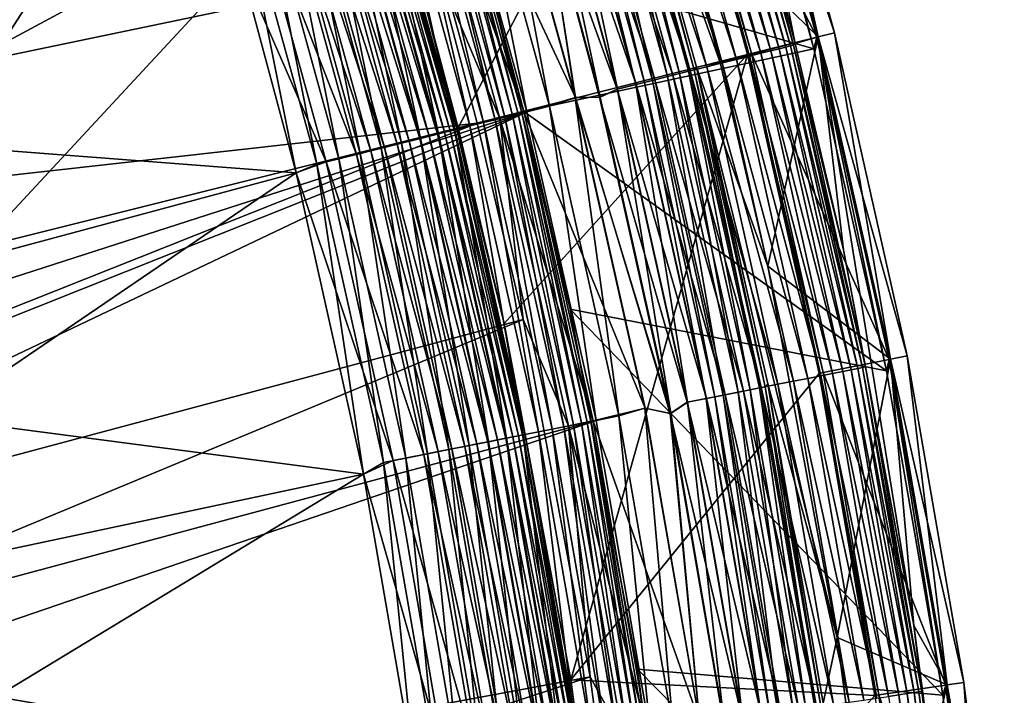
# Model space of a CAD drawing. Header units: metres. Extents: x -901 to 901, y -486 to 401.
# Tile 345 of 362: x 870 to 900, y 230 to 250. Entities that reach past the tile are written whole.
import ezdxf

# ---------------------------------------------------------------- set-up
doc = ezdxf.new("R2010")
doc.units = ezdxf.units.M

msp = doc.modelspace()

# ---------------------------------------------------------------- linework, layer by layer
at = {"layer": 'top'}
for points in [[(891.397888, 258.572876, -98), (889.483948, 257.99231, -98), (894.006165, 249.147888, -98)], [(893.918335, 248.802414, -107.314049), (891.304504, 258.25293, -107.314049), (891.397888, 258.572876, -98)], [(894.006165, 249.147888, -98), (893.918335, 248.802414, -107.314049), (891.397888, 258.572876, -98)], [(893.918335, 248.802414, -107.314049), (884.096924, 251.629318, -613.146606), (891.304504, 258.25293, -107.314049)], [(882.170044, 251.094589, -613.111694), (883.393372, 246.458984, -613.111694), (889.370361, 257.957825, -107.279144)], [(889.370361, 257.957825, -107.279144), (883.393372, 246.458984, -613.111694), (891.950867, 248.633072, -107.279144)], [(892.065979, 248.661926, -98), (889.483948, 257.99231, -98), (889.370361, 257.957825, -107.279144)], [(891.950867, 248.633072, -107.279144), (892.065979, 248.661926, -98), (889.370361, 257.957825, -107.279144)], [(889.483948, 257.99231, -98), (892.065979, 248.661926, -98), (894.006165, 249.147888, -98)], [(875.163025, 257.136322, -618), (852.307251, 254.496414, -618), (854.797791, 246.957397, -618)], [(854.797791, 246.957397, -618), (856.915466, 239.305267, -618), (875.163025, 257.136322, -618)], [(875.163025, 257.136322, -618), (856.915466, 239.305267, -618), (858.655029, 231.558456, -618)], [(876.950012, 251.276962, -618), (875.163025, 257.136322, -618), (858.655029, 231.558456, -618)], [(884.997498, 246.832535, -615.142639), (882.514343, 255.839661, -615.142639), (882.680786, 255.890121, -614.487244)], [(885.16626, 246.874741, -614.487244), (882.680786, 255.890121, -614.487244), (882.786133, 255.922058, -613.819397)], [(885.16626, 246.874741, -614.487244), (884.997498, 246.832535, -615.142639), (882.680786, 255.890121, -614.487244)], [(882.786133, 255.922058, -613.819397), (884.096924, 251.629318, -613.146606), (885.27301, 246.901443, -613.819397)], [(885.27301, 246.901443, -613.819397), (885.16626, 246.874741, -614.487244), (882.786133, 255.922058, -613.819397)], [(881.272766, 255.463303, -617.502808), (881.663879, 255.581848, -616.963562), (883.738953, 246.517685, -617.502808)], [(884.135437, 246.616852, -616.963562), (881.663879, 255.581848, -616.963562), (882.003418, 255.684799, -616.387024)], [(883.738953, 246.517685, -617.502808), (881.663879, 255.581848, -616.963562), (884.135437, 246.616852, -616.963562)], [(882.287964, 255.771042, -615.778259), (884.479614, 246.702972, -616.387024), (882.003418, 255.684799, -616.387024)], [(884.479614, 246.702972, -616.387024), (884.135437, 246.616852, -616.963562), (882.003418, 255.684799, -616.387024)], [(884.768066, 246.775131, -615.778259), (882.287964, 255.771042, -615.778259), (882.514343, 255.839661, -615.142639)], [(884.479614, 246.702972, -616.387024), (882.287964, 255.771042, -615.778259), (884.768066, 246.775131, -615.778259)], [(882.514343, 255.839661, -615.142639), (884.997498, 246.832535, -615.142639), (884.768066, 246.775131, -615.778259)], [(880.350525, 255.183731, -618.449951), (880.83374, 255.330215, -617.999878), (882.804138, 246.283813, -618.449951)], [(883.149292, 246.370163, -614.5354), (880.69104, 255.286957, -614.5354), (880.529602, 255.238022, -614.98877)], [(880.69104, 255.286957, -614.5354), (883.269653, 246.400284, -614.067932), (880.809753, 255.322952, -614.067932)], [(880.69104, 255.286957, -614.5354), (883.149292, 246.370163, -614.5354), (883.269653, 246.400284, -614.067932)], [(883.345825, 246.419327, -613.591614), (880.884888, 255.345718, -613.591614), (880.809753, 255.322952, -614.067932)], [(880.809753, 255.322952, -614.067932), (883.269653, 246.400284, -614.067932), (883.345825, 246.419327, -613.591614)], [(880.83374, 255.330215, -617.999878), (881.272766, 255.463303, -617.502808), (883.293945, 246.406357, -617.999878)], [(880.83374, 255.330215, -617.999878), (883.293945, 246.406357, -617.999878), (882.804138, 246.283813, -618.449951)], [(883.345825, 246.419327, -613.591614), (882.170044, 251.094589, -613.111694), (880.884888, 255.345718, -613.591614)], [(881.272766, 255.463303, -617.502808), (883.738953, 246.517685, -617.502808), (883.293945, 246.406357, -617.999878)], [(879.270203, 254.856247, -619.19397), (879.827698, 255.025253, -618.849182), (881.709045, 246.009857, -619.19397)], [(882.251648, 246.145599, -616.218872), (879.805481, 255.018509, -616.218872), (879.49231, 254.923584, -616.573364)], [(879.805481, 255.018509, -616.218872), (882.534424, 246.216339, -615.834167), (880.084412, 255.103073, -615.834167)], [(882.534424, 246.216339, -615.834167), (879.805481, 255.018509, -616.218872), (882.251648, 246.145599, -616.218872)], [(879.827698, 255.025253, -618.849182), (880.350525, 255.183731, -618.449951), (882.27417, 246.151245, -618.849182)], [(879.827698, 255.025253, -618.849182), (882.27417, 246.151245, -618.849182), (881.709045, 246.009857, -619.19397)], [(882.779907, 246.277756, -615.422974), (880.32666, 255.176498, -615.422974), (880.084412, 255.103073, -615.834167)], [(880.084412, 255.103073, -615.834167), (882.534424, 246.216339, -615.834167), (882.779907, 246.277756, -615.422974)], [(882.985657, 246.329224, -614.98877), (880.529602, 255.238022, -614.98877), (880.32666, 255.176498, -615.422974)], [(882.985657, 246.329224, -614.98877), (880.32666, 255.176498, -615.422974), (882.779907, 246.277756, -615.422974)], [(880.350525, 255.183731, -618.449951), (882.804138, 246.283813, -618.449951), (882.27417, 246.151245, -618.849182)], [(882.985657, 246.329224, -614.98877), (883.149292, 246.370163, -614.5354), (880.529602, 255.238022, -614.98877)], [(878.377075, 254.58551, -617.425049), (881.206848, 245.884232, -617.179138), (878.774719, 254.706055, -617.179138)], [(878.6828, 254.678177, -619.480652), (879.270203, 254.856247, -619.19397), (881.113586, 245.860901, -619.480652)], [(878.774719, 254.706055, -617.179138), (881.584839, 245.97879, -616.894409), (879.147644, 254.819092, -616.894409)], [(878.774719, 254.706055, -617.179138), (881.206848, 245.884232, -617.179138), (881.584839, 245.97879, -616.894409)], [(881.934204, 246.066193, -616.573364), (879.49231, 254.923584, -616.573364), (879.147644, 254.819092, -616.894409)], [(879.147644, 254.819092, -616.894409), (881.584839, 245.97879, -616.894409), (881.934204, 246.066193, -616.573364)], [(879.270203, 254.856247, -619.19397), (881.709045, 246.009857, -619.19397), (881.113586, 245.860901, -619.480652)], [(882.251648, 246.145599, -616.218872), (879.49231, 254.923584, -616.573364), (881.934204, 246.066193, -616.573364)], [(852.307251, 254.496414, -620), (876.950012, 251.276962, -620), (854.797791, 246.957397, -620)], [(880.379028, 245.677139, -617.629578), (877.95813, 254.458511, -617.629578), (877.072205, 254.189957, -617.90625)], [(877.440735, 254.301666, -619.86853), (878.070679, 254.492645, -619.706055), (879.854614, 245.545929, -619.86853)], [(880.803772, 245.783386, -617.425049), (878.377075, 254.58551, -617.425049), (877.95813, 254.458511, -617.629578)], [(880.379028, 245.677139, -617.629578), (880.803772, 245.783386, -617.425049), (877.95813, 254.458511, -617.629578)], [(878.070679, 254.492645, -619.706055), (878.6828, 254.678177, -619.480652), (880.493164, 245.705688, -619.706055)], [(878.070679, 254.492645, -619.706055), (880.493164, 245.705688, -619.706055), (879.854614, 245.545929, -619.86853)], [(880.803772, 245.783386, -617.425049), (881.206848, 245.884232, -617.179138), (878.377075, 254.58551, -617.425049)], [(878.6828, 254.678177, -619.480652), (881.113586, 245.860901, -619.480652), (880.493164, 245.705688, -619.706055)], [(876.799927, 254.107422, -619.966919), (877.440735, 254.301666, -619.86853), (879.205017, 245.383438, -619.966919)], [(877.072205, 254.189957, -617.90625), (876.950012, 251.276962, -618), (879.481018, 245.452484, -617.90625)], [(879.481018, 245.452484, -617.90625), (880.379028, 245.677139, -617.629578), (877.072205, 254.189957, -617.90625)], [(877.440735, 254.301666, -619.86853), (879.854614, 245.545929, -619.86853), (879.205017, 245.383438, -619.966919)], [(879.205017, 245.383438, -619.966919), (878.598755, 245.127625, -620), (876.799927, 254.107422, -619.966919)], [(878.598755, 245.127625, -620), (876.950012, 251.276962, -620), (876.799927, 254.107422, -619.966919)], [(884.096924, 251.629318, -613.146606), (885.333191, 246.944748, -613.146606), (885.27301, 246.901443, -613.819397)], [(885.333191, 246.944748, -613.146606), (884.096924, 251.629318, -613.146606), (893.918335, 248.802414, -107.314049)], [(876.950012, 251.276962, -620), (878.598755, 245.127625, -620), (854.797791, 246.957397, -620)], [(858.655029, 231.558456, -618), (878.598755, 245.127625, -618), (876.950012, 251.276962, -618)], [(876.950012, 251.276962, -618), (878.598755, 245.127625, -618), (879.481018, 245.452484, -617.90625)], [(883.345825, 246.419327, -613.591614), (883.393372, 246.458984, -613.111694), (882.170044, 251.094589, -613.111694)], [(894.006165, 249.147888, -98), (892.065979, 248.661926, -98), (896.148804, 239.606277, -98)], [(896.062866, 239.265823, -107.314049), (893.918335, 248.802414, -107.314049), (894.006165, 249.147888, -98)], [(896.148804, 239.606277, -98), (896.062866, 239.265823, -107.314049), (894.006165, 249.147888, -98)], [(883.393372, 246.458984, -613.111694), (884.745911, 240.669189, -613.111694), (891.950867, 248.633072, -107.279144)], [(891.950867, 248.633072, -107.279144), (884.745911, 240.669189, -613.111694), (886.721558, 230.124176, -613.111694)], [(896.062866, 239.265823, -107.314049), (885.333191, 246.944748, -613.146606), (893.918335, 248.802414, -107.314049)], [(886.721558, 230.124176, -613.111694), (894.07074, 239.192917, -107.279144), (891.950867, 248.633072, -107.279144)], [(894.187134, 239.216095, -98), (892.065979, 248.661926, -98), (891.950867, 248.633072, -107.279144)], [(894.07074, 239.192917, -107.279144), (894.187134, 239.216095, -98), (891.950867, 248.633072, -107.279144)], [(892.065979, 248.661926, -98), (894.187134, 239.216095, -98), (896.148804, 239.606277, -98)], [(854.797791, 246.957397, -620), (878.598755, 245.127625, -620), (856.915466, 239.305267, -620)], [(884.997498, 246.832535, -615.142639), (886.806885, 237.673706, -615.778259), (884.768066, 246.775131, -615.778259)], [(887.038879, 237.719757, -615.142639), (884.997498, 246.832535, -615.142639), (885.16626, 246.874741, -614.487244)], [(886.806885, 237.673706, -615.778259), (884.997498, 246.832535, -615.142639), (887.038879, 237.719757, -615.142639)], [(887.209473, 237.753632, -614.487244), (885.16626, 246.874741, -614.487244), (885.27301, 246.901443, -613.819397)], [(887.209473, 237.753632, -614.487244), (887.038879, 237.719757, -615.142639), (885.16626, 246.874741, -614.487244)], [(885.27301, 246.901443, -613.819397), (885.333191, 246.944748, -613.146606), (886.700012, 241.093796, -613.146606)], [(885.27301, 246.901443, -613.819397), (886.700012, 241.093796, -613.146606), (887.317444, 237.775055, -613.819397)], [(887.317444, 237.775055, -613.819397), (887.209473, 237.753632, -614.487244), (885.27301, 246.901443, -613.819397)], [(886.700012, 241.093796, -613.146606), (885.333191, 246.944748, -613.146606), (896.062866, 239.265823, -107.314049)], [(885.766418, 237.467163, -617.502808), (883.738953, 246.517685, -617.502808), (884.135437, 246.616852, -616.963562)], [(886.167236, 237.546722, -616.963562), (884.135437, 246.616852, -616.963562), (884.479614, 246.702972, -616.387024)], [(886.167236, 237.546722, -616.963562), (885.766418, 237.467163, -617.502808), (884.135437, 246.616852, -616.963562)], [(886.515259, 237.615814, -616.387024), (884.479614, 246.702972, -616.387024), (884.768066, 246.775131, -615.778259)], [(886.515259, 237.615814, -616.387024), (886.167236, 237.546722, -616.963562), (884.479614, 246.702972, -616.387024)], [(884.768066, 246.775131, -615.778259), (886.806885, 237.673706, -615.778259), (886.515259, 237.615814, -616.387024)], [(882.27417, 246.151245, -618.849182), (882.804138, 246.283813, -618.449951), (884.285339, 237.173157, -618.849182)], [(882.534424, 246.216339, -615.834167), (884.796692, 237.274673, -615.422974), (882.779907, 246.277756, -615.422974)], [(885.0047, 237.315964, -614.98877), (882.985657, 246.329224, -614.98877), (882.779907, 246.277756, -615.422974)], [(882.779907, 246.277756, -615.422974), (884.796692, 237.274673, -615.422974), (885.0047, 237.315964, -614.98877)], [(882.804138, 246.283813, -618.449951), (883.293945, 246.406357, -617.999878), (884.821167, 237.279526, -618.449951)], [(882.804138, 246.283813, -618.449951), (884.821167, 237.279526, -618.449951), (884.285339, 237.173157, -618.849182)], [(883.149292, 246.370163, -614.5354), (882.985657, 246.329224, -614.98877), (885.170166, 237.348801, -614.5354)], [(885.170166, 237.348801, -614.5354), (882.985657, 246.329224, -614.98877), (885.0047, 237.315964, -614.98877)], [(883.269653, 246.400284, -614.067932), (883.149292, 246.370163, -614.5354), (885.29187, 237.372971, -614.067932)], [(885.29187, 237.372971, -614.067932), (883.149292, 246.370163, -614.5354), (885.170166, 237.348801, -614.5354)], [(883.269653, 246.400284, -614.067932), (885.368896, 237.388245, -613.591614), (883.345825, 246.419327, -613.591614)], [(885.368896, 237.388245, -613.591614), (883.269653, 246.400284, -614.067932), (885.29187, 237.372971, -614.067932)], [(883.293945, 246.406357, -617.999878), (883.738953, 246.517685, -617.502808), (885.316406, 237.377838, -617.999878)], [(883.293945, 246.406357, -617.999878), (885.316406, 237.377838, -617.999878), (884.821167, 237.279526, -618.449951)], [(884.745911, 240.669189, -613.111694), (883.393372, 246.458984, -613.111694), (883.345825, 246.419327, -613.591614)], [(885.368896, 237.388245, -613.591614), (884.745911, 240.669189, -613.111694), (883.345825, 246.419327, -613.591614)], [(885.316406, 237.377838, -617.999878), (883.738953, 246.517685, -617.502808), (885.766418, 237.467163, -617.502808)], [(881.113586, 245.860901, -619.480652), (881.709045, 246.009857, -619.19397), (883.111938, 236.940216, -619.480652)], [(881.206848, 245.884232, -617.179138), (883.588379, 237.03479, -616.894409), (881.584839, 245.97879, -616.894409)], [(881.584839, 245.97879, -616.894409), (883.94165, 237.104919, -616.573364), (881.934204, 246.066193, -616.573364)], [(881.584839, 245.97879, -616.894409), (883.588379, 237.03479, -616.894409), (883.94165, 237.104919, -616.573364)], [(881.709045, 246.009857, -619.19397), (882.27417, 246.151245, -618.849182), (883.713989, 237.059723, -619.19397)], [(881.709045, 246.009857, -619.19397), (883.713989, 237.059723, -619.19397), (883.111938, 236.940216, -619.480652)], [(884.262573, 237.16864, -616.218872), (882.251648, 246.145599, -616.218872), (881.934204, 246.066193, -616.573364)], [(881.934204, 246.066193, -616.573364), (883.94165, 237.104919, -616.573364), (884.262573, 237.16864, -616.218872)], [(884.548462, 237.225388, -615.834167), (882.534424, 246.216339, -615.834167), (882.251648, 246.145599, -616.218872)], [(884.548462, 237.225388, -615.834167), (882.251648, 246.145599, -616.218872), (884.262573, 237.16864, -616.218872)], [(882.27417, 246.151245, -618.849182), (884.285339, 237.173157, -618.849182), (883.713989, 237.059723, -619.19397)], [(884.796692, 237.274673, -615.422974), (882.534424, 246.216339, -615.834167), (884.548462, 237.225388, -615.834167)], [(882.369263, 236.792786, -617.629578), (880.379028, 245.677139, -617.629578), (879.481018, 245.452484, -617.90625)], [(879.854614, 245.545929, -619.86853), (880.493164, 245.705688, -619.706055), (881.838989, 236.687515, -619.86853)], [(882.798645, 236.878021, -617.425049), (880.803772, 245.783386, -617.425049), (880.379028, 245.677139, -617.629578)], [(882.369263, 236.792786, -617.629578), (882.798645, 236.878021, -617.425049), (880.379028, 245.677139, -617.629578)], [(880.493164, 245.705688, -619.706055), (881.113586, 245.860901, -619.480652), (882.484619, 236.815689, -619.706055)], [(880.493164, 245.705688, -619.706055), (882.484619, 236.815689, -619.706055), (881.838989, 236.687515, -619.86853)], [(883.206177, 236.958923, -617.179138), (881.206848, 245.884232, -617.179138), (880.803772, 245.783386, -617.425049)], [(882.798645, 236.878021, -617.425049), (883.206177, 236.958923, -617.179138), (880.803772, 245.783386, -617.425049)], [(881.113586, 245.860901, -619.480652), (883.111938, 236.940216, -619.480652), (882.484619, 236.815689, -619.706055)], [(883.206177, 236.958923, -617.179138), (883.588379, 237.03479, -616.894409), (881.206848, 245.884232, -617.179138)], [(879.481018, 245.452484, -617.90625), (878.598755, 245.127625, -618), (881.461243, 236.612534, -617.90625)], [(880.588623, 236.215561, -620), (878.598755, 245.127625, -620), (879.205017, 245.383438, -619.966919)], [(879.205017, 245.383438, -619.966919), (879.854614, 245.545929, -619.86853), (881.182251, 236.557144, -619.966919)], [(881.182251, 236.557144, -619.966919), (880.588623, 236.215561, -620), (879.205017, 245.383438, -619.966919)], [(881.461243, 236.612534, -617.90625), (882.369263, 236.792786, -617.629578), (879.481018, 245.452484, -617.90625)], [(879.854614, 245.545929, -619.86853), (881.838989, 236.687515, -619.86853), (881.182251, 236.557144, -619.966919)], [(878.598755, 245.127625, -620), (880.588623, 236.215561, -620), (856.915466, 239.305267, -620)], [(880.588623, 236.215576, -618), (878.598755, 245.127625, -618), (858.655029, 231.558456, -618)], [(878.598755, 245.127625, -618), (880.588623, 236.215576, -618), (881.461243, 236.612534, -617.90625)], [(886.700012, 241.093796, -613.146606), (888.696594, 230.437393, -613.146606), (887.317444, 237.775055, -613.819397)], [(888.696594, 230.437393, -613.146606), (886.700012, 241.093796, -613.146606), (897.729004, 229.673889, -107.314049)], [(897.729004, 229.673889, -107.314049), (886.700012, 241.093796, -613.146606), (896.062866, 239.265823, -107.314049)], [(886.721558, 230.124176, -613.111694), (884.745911, 240.669189, -613.111694), (885.368896, 237.388245, -613.591614)], [(896.148804, 239.606277, -98), (894.187134, 239.216095, -98), (897.820618, 229.970993, -98)], [(897.729004, 229.673889, -107.314049), (896.062866, 239.265823, -107.314049), (896.148804, 239.606277, -98)], [(897.820618, 229.970993, -98), (897.729004, 229.673889, -107.314049), (896.148804, 239.606277, -98)], [(856.915466, 239.305267, -620), (880.588623, 236.215561, -620), (858.655029, 231.558456, -620)], [(895.724792, 229.660126, -107.279144), (894.07074, 239.192917, -107.279144), (886.721558, 230.124176, -613.111694)], [(895.842224, 229.677551, -98), (894.187134, 239.216095, -98), (894.07074, 239.192917, -107.279144)], [(895.724792, 229.660126, -107.279144), (895.842224, 229.677551, -98), (894.07074, 239.192917, -107.279144)], [(894.187134, 239.216095, -98), (895.842224, 229.677551, -98), (897.820618, 229.970993, -98)], [(887.350708, 228.337738, -617.502808), (885.766418, 237.467163, -617.502808), (886.167236, 237.546722, -616.963562)], [(887.755005, 228.397537, -616.963562), (886.167236, 237.546722, -616.963562), (886.515259, 237.615814, -616.387024)], [(887.755005, 228.397537, -616.963562), (887.350708, 228.337738, -617.502808), (886.167236, 237.546722, -616.963562)], [(886.806885, 237.673706, -615.778259), (888.106018, 228.449448, -616.387024), (886.515259, 237.615814, -616.387024)], [(888.106018, 228.449448, -616.387024), (887.755005, 228.397537, -616.963562), (886.515259, 237.615814, -616.387024)], [(888.400146, 228.492966, -615.778259), (886.806885, 237.673706, -615.778259), (887.038879, 237.719757, -615.142639)], [(888.106018, 228.449448, -616.387024), (886.806885, 237.673706, -615.778259), (888.400146, 228.492966, -615.778259)], [(888.634094, 228.527557, -615.142639), (887.038879, 237.719757, -615.142639), (887.209473, 237.753632, -614.487244)], [(887.038879, 237.719757, -615.142639), (888.634094, 228.527557, -615.142639), (888.400146, 228.492966, -615.778259)], [(888.806213, 228.553009, -614.487244), (887.209473, 237.753632, -614.487244), (887.317444, 237.775055, -613.819397)], [(888.806213, 228.553009, -614.487244), (888.634094, 228.527557, -615.142639), (887.209473, 237.753632, -614.487244)], [(887.317444, 237.775055, -613.819397), (888.696594, 230.437393, -613.146606), (888.915039, 228.569122, -613.819397)], [(888.915039, 228.569122, -613.819397), (888.806213, 228.553009, -614.487244), (887.317444, 237.775055, -613.819397)], [(886.122375, 228.156067, -615.834167), (884.548462, 237.225388, -615.834167), (884.262573, 237.16864, -616.218872)], [(884.285339, 237.173157, -618.849182), (884.821167, 237.279526, -618.449951), (885.857056, 228.116821, -618.849182)], [(886.372742, 228.1931, -615.422974), (884.796692, 237.274673, -615.422974), (884.548462, 237.225388, -615.834167)], [(886.372742, 228.1931, -615.422974), (884.548462, 237.225388, -615.834167), (886.122375, 228.156067, -615.834167)], [(884.796692, 237.274673, -615.422974), (886.58252, 228.224121, -614.98877), (885.0047, 237.315964, -614.98877)], [(886.58252, 228.224121, -614.98877), (884.796692, 237.274673, -615.422974), (886.372742, 228.1931, -615.422974)], [(884.821167, 237.279526, -618.449951), (885.316406, 237.377838, -617.999878), (886.3974, 228.196747, -618.449951)], [(884.821167, 237.279526, -618.449951), (886.3974, 228.196747, -618.449951), (885.857056, 228.116821, -618.849182)], [(886.749451, 228.24881, -614.5354), (885.170166, 237.348801, -614.5354), (885.0047, 237.315964, -614.98877)], [(885.0047, 237.315964, -614.98877), (886.58252, 228.224121, -614.98877), (886.749451, 228.24881, -614.5354)], [(885.170166, 237.348801, -614.5354), (886.872131, 228.266968, -614.067932), (885.29187, 237.372971, -614.067932)], [(886.872131, 228.266968, -614.067932), (885.170166, 237.348801, -614.5354), (886.749451, 228.24881, -614.5354)], [(885.29187, 237.372971, -614.067932), (886.949829, 228.278442, -613.591614), (885.368896, 237.388245, -613.591614)], [(886.872131, 228.266968, -614.067932), (886.949829, 228.278442, -613.591614), (885.29187, 237.372971, -614.067932)], [(886.896912, 228.270615, -617.999878), (885.316406, 237.377838, -617.999878), (885.766418, 237.467163, -617.502808)], [(886.3974, 228.196747, -618.449951), (885.316406, 237.377838, -617.999878), (886.896912, 228.270615, -617.999878)], [(886.949829, 228.278442, -613.591614), (886.721558, 230.124176, -613.111694), (885.368896, 237.388245, -613.591614)], [(885.766418, 237.467163, -617.502808), (887.350708, 228.337738, -617.502808), (886.896912, 228.270615, -617.999878)], [(882.484619, 236.815689, -619.706055), (883.111938, 236.940216, -619.480652), (884.040894, 227.84819, -619.706055)], [(884.768616, 227.955841, -617.179138), (883.206177, 236.958923, -617.179138), (882.798645, 236.878021, -617.425049)], [(883.111938, 236.940216, -619.480652), (883.713989, 237.059723, -619.19397), (884.673584, 227.941772, -619.480652)], [(883.111938, 236.940216, -619.480652), (884.673584, 227.941772, -619.480652), (884.040894, 227.84819, -619.706055)], [(885.154053, 228.012848, -616.894409), (883.588379, 237.03479, -616.894409), (883.206177, 236.958923, -617.179138)], [(884.768616, 227.955841, -617.179138), (885.154053, 228.012848, -616.894409), (883.206177, 236.958923, -617.179138)], [(883.588379, 237.03479, -616.894409), (885.510315, 228.065536, -616.573364), (883.94165, 237.104919, -616.573364)], [(885.154053, 228.012848, -616.894409), (885.510315, 228.065536, -616.573364), (883.588379, 237.03479, -616.894409)], [(883.713989, 237.059723, -619.19397), (884.285339, 237.173157, -618.849182), (885.280762, 228.031586, -619.19397)], [(883.713989, 237.059723, -619.19397), (885.280762, 228.031586, -619.19397), (884.673584, 227.941772, -619.480652)], [(883.94165, 237.104919, -616.573364), (885.834045, 228.113419, -616.218872), (884.262573, 237.16864, -616.218872)], [(883.94165, 237.104919, -616.573364), (885.510315, 228.065536, -616.573364), (885.834045, 228.113419, -616.218872)], [(884.262573, 237.16864, -616.218872), (885.834045, 228.113419, -616.218872), (886.122375, 228.156067, -615.834167)], [(884.285339, 237.173157, -618.849182), (885.857056, 228.116821, -618.849182), (885.280762, 228.031586, -619.19397)], [(881.182251, 236.557144, -619.966919), (881.838989, 236.687515, -619.86853), (882.727295, 227.653915, -619.966919)], [(883.9245, 227.830978, -617.629578), (882.369263, 236.792786, -617.629578), (881.461243, 236.612534, -617.90625)], [(881.838989, 236.687515, -619.86853), (882.484619, 236.815689, -619.706055), (883.389709, 227.751877, -619.86853)], [(881.838989, 236.687515, -619.86853), (883.389709, 227.751877, -619.86853), (882.727295, 227.653915, -619.966919)], [(884.357605, 227.895035, -617.425049), (882.798645, 236.878021, -617.425049), (882.369263, 236.792786, -617.629578)], [(883.9245, 227.830978, -617.629578), (884.357605, 227.895035, -617.425049), (882.369263, 236.792786, -617.629578)], [(882.484619, 236.815689, -619.706055), (884.040894, 227.84819, -619.706055), (883.389709, 227.751877, -619.86853)], [(884.357605, 227.895035, -617.425049), (884.768616, 227.955841, -617.179138), (882.798645, 236.878021, -617.425049)], [(881.461243, 236.612534, -617.90625), (880.588623, 236.215576, -618), (883.008728, 227.695541, -617.90625)], [(882.095093, 227.468674, -620), (880.588623, 236.215561, -620), (881.182251, 236.557144, -619.966919)], [(882.727295, 227.653915, -619.966919), (882.095093, 227.468674, -620), (881.182251, 236.557144, -619.966919)], [(883.008728, 227.695541, -617.90625), (883.9245, 227.830978, -617.629578), (881.461243, 236.612534, -617.90625)], [(860.012451, 223.735611, -618), (880.588623, 236.215576, -618), (858.655029, 231.558456, -618)], [(880.588623, 236.215561, -620), (882.095093, 227.468674, -620), (858.655029, 231.558456, -620)], [(860.012451, 223.735611, -618), (882.095093, 227.468689, -618), (880.588623, 236.215576, -618)], [(880.588623, 236.215576, -618), (882.095093, 227.468689, -618), (883.008728, 227.695541, -617.90625)], [(858.655029, 231.558456, -620), (882.095093, 227.468674, -620), (860.012451, 223.735611, -620)], [(888.696594, 230.437393, -613.146606), (889.92688, 221.185043, -613.146606), (888.915039, 228.569122, -613.819397)], [(889.92688, 221.185043, -613.146606), (888.696594, 230.437393, -613.146606), (898.914429, 220.04718, -107.314049)], [(898.914429, 220.04718, -107.314049), (888.696594, 230.437393, -613.146606), (897.729004, 229.673889, -107.314049)], [(887.938782, 220.969879, -613.111694), (886.721558, 230.124176, -613.111694), (886.949829, 228.278442, -613.591614)], [(887.938782, 220.969879, -613.111694), (895.724792, 229.660126, -107.279144), (886.721558, 230.124176, -613.111694)], [(897.820618, 229.970993, -98), (895.842224, 229.677551, -98), (899.0177, 220.265411, -98)], [(898.914429, 220.04718, -107.314049), (897.729004, 229.673889, -107.314049), (897.820618, 229.970993, -98)], [(899.0177, 220.265411, -98), (898.914429, 220.04718, -107.314049), (897.820618, 229.970993, -98)], [(897.027344, 220.06929, -98), (895.842224, 229.677551, -98), (895.724792, 229.660126, -107.279144)], [(895.842224, 229.677551, -98), (897.027344, 220.06929, -98), (899.0177, 220.265411, -98)]]:
    msp.add_3dface(points, dxfattribs=at)
at = {"layer": 'top0'}
for points in [[(831.358643, 251.173111, -32.471138), (876.619751, 273.58847, -3.399924), (833.678528, 244.696198, -32.470963)], [(833.678528, 244.696198, -32.470963), (876.619751, 273.58847, -3.399924), (880.22467, 264.190063, -3.399924)], [(828.644226, 253.807495, -29.872879), (831.146118, 247.301697, -29.873283), (878.28363, 265.150696, -0.803848)], [(878.28363, 265.150696, -0.803848), (831.146118, 247.301697, -29.873283), (881.120422, 256.717102, -0.803848)], [(880.22467, 264.190063, -3.399924), (834.719055, 241.41713, -32.470493), (833.678528, 244.696198, -32.470963)], [(835.679138, 238.113617, -32.469769), (834.719055, 241.41713, -32.470493), (880.22467, 264.190063, -3.399924)], [(882.92395, 255.96434, -3.399924), (835.679138, 238.113617, -32.469769), (880.22467, 264.190063, -3.399924)], [(891.433838, 258.582397, -87), (894.042603, 249.155533, -87), (889.864807, 253.228516, -87)], [(892.074097, 253.841614, -5.947641), (893.363831, 248.954269, -5.947641), (891.433838, 258.582397, -87)], [(891.433838, 258.582397, -87), (893.363831, 248.954269, -5.947641), (894.042603, 249.155533, -87)], [(892.88916, 248.805267, -3.667668), (890.299622, 258.198273, -3.667668), (890.056641, 258.124603, -3.139467)], [(893.083984, 248.854004, -4.218875), (890.49176, 258.256531, -4.218875), (890.299622, 258.198273, -3.667668)], [(892.88916, 248.805267, -3.667668), (893.083984, 248.854004, -4.218875), (890.299622, 258.198273, -3.667668)], [(893.225891, 248.889511, -4.786941), (890.631775, 258.29895, -4.786941), (890.49176, 258.256531, -4.218875)], [(893.083984, 248.854004, -4.218875), (893.225891, 248.889511, -4.786941), (890.49176, 258.256531, -4.218875)], [(893.313782, 248.911499, -5.365363), (890.718506, 258.325256, -5.365363), (890.631775, 258.29895, -4.786941)], [(893.225891, 248.889511, -4.786941), (893.313782, 248.911499, -5.365363), (890.631775, 258.29895, -4.786941)], [(893.313782, 248.911499, -5.365363), (892.074097, 253.841614, -5.947641), (890.718506, 258.325256, -5.365363)], [(892.007263, 248.584656, -2.170691), (889.429626, 257.93454, -2.170691), (889.051758, 257.820007, -1.738888)], [(892.347839, 248.669861, -2.639013), (889.765564, 258.036377, -2.639013), (889.429626, 257.93454, -2.170691)], [(892.007263, 248.584656, -2.170691), (892.347839, 248.669861, -2.639013), (889.429626, 257.93454, -2.170691)], [(892.642822, 248.743652, -3.139467), (890.056641, 258.124603, -3.139467), (889.765564, 258.036377, -2.639013)], [(892.347839, 248.669861, -2.639013), (892.642822, 248.743652, -3.139467), (889.765564, 258.036377, -2.639013)], [(892.642822, 248.743652, -3.139467), (892.88916, 248.805267, -3.667668), (890.056641, 258.124603, -3.139467)], [(891.202087, 248.383224, -1.34779), (888.635254, 257.693756, -1.34779), (888.184204, 257.557007, -1.000777)], [(891.624268, 248.488831, -1.738888), (889.051758, 257.820007, -1.738888), (888.635254, 257.693756, -1.34779)], [(891.202087, 248.383224, -1.34779), (891.624268, 248.488831, -1.738888), (888.635254, 257.693756, -1.34779)], [(891.624268, 248.488831, -1.738888), (892.007263, 248.584656, -2.170691), (889.051758, 257.820007, -1.738888)], [(890.256897, 248.146759, -0.70103), (887.70282, 257.411072, -0.70103), (887.195251, 257.257233, -0.451727)], [(887.389954, 257.316254, -4.312942), (887.65564, 257.39679, -4.82471), (889.939758, 248.067429, -4.312942)], [(887.65564, 257.39679, -4.82471), (887.820923, 257.446869, -5.381563), (890.209045, 248.134796, -4.82471)], [(887.65564, 257.39679, -4.82471), (890.209045, 248.134796, -4.82471), (889.939758, 248.067429, -4.312942)], [(890.744873, 248.268845, -1.000777), (888.184204, 257.557007, -1.000777), (887.70282, 257.411072, -0.70103)], [(890.256897, 248.146759, -0.70103), (890.744873, 248.268845, -1.000777), (887.70282, 257.411072, -0.70103)], [(887.820923, 257.446869, -5.381563), (887.886169, 257.506226, -5.959025), (890.376587, 248.176712, -5.381563)], [(887.820923, 257.446869, -5.381563), (890.376587, 248.176712, -5.381563), (890.209045, 248.134796, -4.82471)], [(890.376587, 248.176712, -5.381563), (887.886169, 257.506226, -5.959025), (890.44635, 248.25473, -5.959025)], [(889.864807, 253.228516, -87), (891.139771, 248.397308, -87), (887.886169, 257.506226, -5.959025)], [(887.886169, 257.506226, -5.959025), (891.139771, 248.397308, -87), (890.44635, 248.25473, -5.959025)], [(890.744873, 248.268845, -1.000777), (891.202087, 248.383224, -1.34779), (888.184204, 257.557007, -1.000777)], [(889.206055, 247.883881, -0.255695), (886.666138, 257.096832, -0.255695), (886.121338, 256.931702, -0.114353)], [(886.363708, 257.005157, -3.348771), (886.60321, 257.077759, -3.497899), (888.899475, 247.80719, -3.348771)], [(886.60321, 257.077759, -3.497899), (887.03479, 257.208588, -3.865118), (889.142273, 247.86792, -3.497899)], [(886.60321, 257.077759, -3.497899), (889.142273, 247.86792, -3.497899), (888.899475, 247.80719, -3.348771)], [(889.742371, 248.018051, -0.451727), (887.195251, 257.257233, -0.451727), (886.666138, 257.096832, -0.255695)], [(889.206055, 247.883881, -0.255695), (889.742371, 248.018051, -0.451727), (886.666138, 257.096832, -0.255695)], [(887.03479, 257.208588, -3.865118), (887.389954, 257.316254, -4.312942), (889.579773, 247.977371, -3.865118)], [(887.03479, 257.208588, -3.865118), (889.579773, 247.977371, -3.865118), (889.142273, 247.86792, -3.497899)], [(889.742371, 248.018051, -0.451727), (890.256897, 248.146759, -0.70103), (887.195251, 257.257233, -0.451727)], [(887.389954, 257.316254, -4.312942), (889.939758, 248.067429, -4.312942), (889.579773, 247.977371, -3.865118)], [(888.653809, 247.745728, -0.114353), (886.121338, 256.931702, -0.114353), (885.567139, 256.763672, -0.028766)], [(885.567139, 256.763672, -0.028766), (885.844604, 253.825714), (888.092041, 247.605179, -0.028766)], [(888.092041, 247.605179, -0.028766), (888.653809, 247.745728, -0.114353), (885.567139, 256.763672, -0.028766)], [(885.576904, 256.766663, -3.056892), (886.111206, 256.928619, -3.22474), (888.101929, 247.607666, -3.056892)], [(885.858826, 253.829803, -3), (885.576904, 256.766663, -3.056892), (887.590637, 247.370377, -3)], [(885.576904, 256.766663, -3.056892), (888.101929, 247.607666, -3.056892), (887.590637, 247.370377, -3)], [(886.111206, 256.928619, -3.22474), (886.363708, 257.005157, -3.348771), (888.643494, 247.743149, -3.22474)], [(886.111206, 256.928619, -3.22474), (888.643494, 247.743149, -3.22474), (888.101929, 247.607666, -3.056892)], [(888.653809, 247.745728, -0.114353), (889.206055, 247.883881, -0.255695), (886.121338, 256.931702, -0.114353)], [(886.363708, 257.005157, -3.348771), (888.899475, 247.80719, -3.348771), (888.643494, 247.743149, -3.22474)], [(831.146118, 247.301697, -29.873283), (882.727722, 251.24791, -0.803848), (881.120422, 256.717102, -0.803848)], [(886.857666, 247.355804), (884.345886, 256.432281), (882.854004, 255.941238, -0.204445)], [(885.419678, 246.937363, -3.399924), (882.92395, 255.96434, -3.399924), (883.596863, 256.166443, -3.101714)], [(886.094849, 247.10556, -3.101714), (883.596863, 256.166443, -3.101714), (884.342041, 256.431122, -3)], [(885.419678, 246.937363, -3.399924), (883.596863, 256.166443, -3.101714), (886.094849, 247.10556, -3.101714)], [(886.094849, 247.10556, -3.101714), (884.342041, 256.431122, -3), (886.85376, 247.354828, -3)], [(884.342041, 256.431122, -3), (885.858826, 253.829803, -3), (886.85376, 247.354828, -3)], [(885.844604, 253.825714), (884.345886, 256.432281), (886.857666, 247.355804)], [(882.92395, 255.96434, -3.399924), (836.558411, 234.787659, -32.468777), (835.679138, 238.113617, -32.469769)], [(837.356201, 231.441254, -32.467522), (836.558411, 234.787659, -32.468777), (882.92395, 255.96434, -3.399924)], [(885.419678, 246.937363, -3.399924), (837.356201, 231.441254, -32.467522), (882.92395, 255.96434, -3.399924)], [(882.854004, 255.941238, -0.204445), (882.142822, 255.725662, -0.456723), (885.341858, 246.917175, -0.204445)], [(885.341858, 246.917175, -0.204445), (886.857666, 247.355804), (882.854004, 255.941238, -0.204445)], [(882.142822, 255.725662, -0.456723), (884.620972, 246.736832, -0.456723), (885.341858, 246.917175, -0.204445)], [(882.142822, 255.725662, -0.456723), (882.727722, 251.24791, -0.803848), (884.620972, 246.736832, -0.456723)], [(885.844604, 253.825714), (887.576294, 247.366776), (888.092041, 247.605179, -0.028766)], [(887.576294, 247.366776), (885.844604, 253.825714), (886.857666, 247.355804)], [(885.858826, 253.829803, -3), (887.590637, 247.370377, -3), (886.85376, 247.354828, -3)], [(893.363831, 248.954269, -5.947641), (892.074097, 253.841614, -5.947641), (893.313782, 248.911499, -5.365363)], [(889.864807, 253.228516, -87), (894.042603, 249.155533, -87), (891.139771, 248.397308, -87)], [(831.146118, 247.301697, -29.873283), (833.248291, 240.941315, -29.872656), (882.727722, 251.24791, -0.803848)], [(833.248291, 240.941315, -29.872656), (883.954773, 246.598083, -0.803848), (882.727722, 251.24791, -0.803848)], [(882.727722, 251.24791, -0.803848), (883.954773, 246.598083, -0.803848), (884.620972, 246.736832, -0.456723)], [(894.042603, 249.155533, -87), (892.549377, 242.363266, -87), (891.139771, 248.397308, -87)], [(894.042603, 249.155533, -87), (896.185669, 239.612015, -87), (892.549377, 242.363266, -87)], [(895.358398, 239.369705, -4.786941), (893.225891, 248.889511, -4.786941), (893.083984, 248.854004, -4.218875)], [(895.447327, 239.38736, -5.365363), (893.313782, 248.911499, -5.365363), (893.225891, 248.889511, -4.786941)], [(895.358398, 239.369705, -4.786941), (895.447327, 239.38736, -5.365363), (893.225891, 248.889511, -4.786941)], [(894.789856, 242.850098, -5.947641), (893.363831, 248.954269, -5.947641), (893.313782, 248.911499, -5.365363)], [(894.789856, 242.850098, -5.947641), (893.313782, 248.911499, -5.365363), (895.447327, 239.38736, -5.365363)], [(893.363831, 248.954269, -5.947641), (894.789856, 242.850098, -5.947641), (894.042603, 249.155533, -87)], [(894.042603, 249.155533, -87), (894.789856, 242.850098, -5.947641), (896.873108, 231.732437, -5.947641)], [(896.873108, 231.732437, -5.947641), (896.185669, 239.612015, -87), (894.042603, 249.155533, -87)], [(894.126343, 239.125122, -2.170691), (892.007263, 248.584656, -2.170691), (891.624268, 248.488831, -1.738888)], [(894.470642, 239.193481, -2.639013), (892.347839, 248.669861, -2.639013), (892.007263, 248.584656, -2.170691)], [(894.126343, 239.125122, -2.170691), (894.470642, 239.193481, -2.639013), (892.007263, 248.584656, -2.170691)], [(894.768921, 239.252686, -3.139467), (892.642822, 248.743652, -3.139467), (892.347839, 248.669861, -2.639013)], [(894.470642, 239.193481, -2.639013), (894.768921, 239.252686, -3.139467), (892.347839, 248.669861, -2.639013)], [(895.017944, 239.302124, -3.667668), (892.88916, 248.805267, -3.667668), (892.642822, 248.743652, -3.139467)], [(894.768921, 239.252686, -3.139467), (895.017944, 239.302124, -3.667668), (892.642822, 248.743652, -3.139467)], [(895.214966, 239.341217, -4.218875), (893.083984, 248.854004, -4.218875), (892.88916, 248.805267, -3.667668)], [(895.017944, 239.302124, -3.667668), (895.214966, 239.341217, -4.218875), (892.88916, 248.805267, -3.667668)], [(895.214966, 239.341217, -4.218875), (895.358398, 239.369705, -4.786941), (893.083984, 248.854004, -4.218875)], [(891.139771, 248.397308, -87), (892.549377, 242.363266, -87), (890.44635, 248.25473, -5.959025)], [(893.312195, 238.963501, -1.34779), (891.202087, 248.383224, -1.34779), (890.744873, 248.268845, -1.000777)], [(893.739075, 239.048233, -1.738888), (891.624268, 248.488831, -1.738888), (891.202087, 248.383224, -1.34779)], [(893.312195, 238.963501, -1.34779), (893.739075, 239.048233, -1.738888), (891.202087, 248.383224, -1.34779)], [(893.739075, 239.048233, -1.738888), (894.126343, 239.125122, -2.170691), (891.624268, 248.488831, -1.738888)], [(891.836365, 238.670532, -0.451727), (889.742371, 248.018051, -0.451727), (889.206055, 247.883881, -0.255695)], [(889.579773, 247.977371, -3.865118), (889.939758, 248.067429, -4.312942), (891.671936, 238.637894, -3.865118)], [(892.356506, 238.773788, -0.70103), (890.256897, 248.146759, -0.70103), (889.742371, 248.018051, -0.451727)], [(891.836365, 238.670532, -0.451727), (892.356506, 238.773788, -0.70103), (889.742371, 248.018051, -0.451727)], [(889.939758, 248.067429, -4.312942), (890.209045, 248.134796, -4.82471), (892.035889, 238.710144, -4.312942)], [(889.939758, 248.067429, -4.312942), (892.035889, 238.710144, -4.312942), (891.671936, 238.637894, -3.865118)], [(890.209045, 248.134796, -4.82471), (890.376587, 248.176712, -5.381563), (892.308167, 238.764191, -4.82471)], [(890.209045, 248.134796, -4.82471), (892.308167, 238.764191, -4.82471), (892.035889, 238.710144, -4.312942)], [(892.849915, 238.871735, -1.000777), (890.744873, 248.268845, -1.000777), (890.256897, 248.146759, -0.70103)], [(892.356506, 238.773788, -0.70103), (892.849915, 238.871735, -1.000777), (890.256897, 248.146759, -0.70103)], [(892.4776, 238.797821, -5.381563), (890.376587, 248.176712, -5.381563), (890.44635, 248.25473, -5.959025)], [(892.308167, 238.764191, -4.82471), (890.376587, 248.176712, -5.381563), (892.4776, 238.797821, -5.381563)], [(890.44635, 248.25473, -5.959025), (892.549561, 238.888748, -5.959025), (892.4776, 238.797821, -5.381563)], [(894.608582, 231.373306, -87), (892.549561, 238.888748, -5.959025), (890.44635, 248.25473, -5.959025)], [(890.44635, 248.25473, -5.959025), (892.549377, 242.363266, -87), (894.608582, 231.373306, -87)], [(892.849915, 238.871735, -1.000777), (893.312195, 238.963501, -1.34779), (890.744873, 248.268845, -1.000777)], [(890.735718, 238.452042, -0.114353), (888.653809, 247.745728, -0.114353), (888.092041, 247.605179, -0.028766)], [(888.101929, 247.607666, -3.056892), (888.643494, 247.743149, -3.22474), (890.177734, 238.341263, -3.056892)], [(888.643494, 247.743149, -3.22474), (888.899475, 247.80719, -3.348771), (890.725281, 238.449966, -3.22474)], [(888.643494, 247.743149, -3.22474), (890.725281, 238.449966, -3.22474), (890.177734, 238.341263, -3.056892)], [(891.294067, 238.562881, -0.255695), (889.206055, 247.883881, -0.255695), (888.653809, 247.745728, -0.114353)], [(890.735718, 238.452042, -0.114353), (891.294067, 238.562881, -0.255695), (888.653809, 247.745728, -0.114353)], [(888.899475, 247.80719, -3.348771), (889.142273, 247.86792, -3.497899), (890.98407, 238.501343, -3.348771)], [(888.899475, 247.80719, -3.348771), (890.98407, 238.501343, -3.348771), (890.725281, 238.449966, -3.22474)], [(889.142273, 247.86792, -3.497899), (889.579773, 247.977371, -3.865118), (891.229553, 238.550079, -3.497899)], [(889.142273, 247.86792, -3.497899), (891.229553, 238.550079, -3.497899), (890.98407, 238.501343, -3.348771)], [(891.294067, 238.562881, -0.255695), (891.836365, 238.670532, -0.451727), (889.206055, 247.883881, -0.255695)], [(889.579773, 247.977371, -3.865118), (891.671936, 238.637894, -3.865118), (891.229553, 238.550079, -3.497899)], [(888.092041, 247.605179, -0.028766), (887.576294, 247.366776), (890.167664, 238.339279, -0.028766)], [(887.590637, 247.370377, -3), (888.101929, 247.607666, -3.056892), (889.681152, 238.007706, -3)], [(890.167664, 238.339279, -0.028766), (890.735718, 238.452042, -0.114353), (888.092041, 247.605179, -0.028766)], [(888.101929, 247.607666, -3.056892), (890.177734, 238.341263, -3.056892), (889.681152, 238.007706, -3)], [(888.921082, 238.167007), (886.857666, 247.355804), (885.341858, 246.917175, -0.204445)], [(888.148376, 237.938431, -3.101714), (886.094849, 247.10556, -3.101714), (886.85376, 247.354828, -3)], [(886.85376, 247.354828, -3), (887.590637, 247.370377, -3), (889.681152, 238.007706, -3)], [(888.148376, 237.938431, -3.101714), (886.85376, 247.354828, -3), (888.917175, 238.166214, -3)], [(889.681152, 238.007706, -3), (888.917175, 238.166214, -3), (886.85376, 247.354828, -3)], [(887.576294, 247.366776), (886.857666, 247.355804), (889.666626, 238.004776)], [(886.857666, 247.355804), (888.921082, 238.167007), (889.666626, 238.004776)], [(887.576294, 247.366776), (889.666626, 238.004776), (890.167664, 238.339279, -0.028766)], [(838.072083, 228.07637, -32.465992), (837.356201, 231.441254, -32.467522), (885.419678, 246.937363, -3.399924)], [(838.705444, 224.694992, -32.464188), (838.072083, 228.07637, -32.465992), (885.419678, 246.937363, -3.399924)], [(838.705444, 224.694992, -32.464188), (885.419678, 246.937363, -3.399924), (887.468811, 237.797104, -3.399924)], [(885.341858, 246.917175, -0.204445), (884.620972, 246.736832, -0.456723), (887.387024, 237.787277, -0.204445)], [(887.387024, 237.787277, -0.204445), (888.921082, 238.167007), (885.341858, 246.917175, -0.204445)], [(887.468811, 237.797104, -3.399924), (885.419678, 246.937363, -3.399924), (886.094849, 247.10556, -3.101714)], [(887.468811, 237.797104, -3.399924), (886.094849, 247.10556, -3.101714), (888.148376, 237.938431, -3.101714)], [(833.248291, 240.941315, -29.872656), (835.075623, 234.382751, -29.870964), (883.954773, 246.598083, -0.803848)], [(835.075623, 234.382751, -29.870964), (836.579956, 227.764771, -29.868177), (883.954773, 246.598083, -0.803848)], [(883.954773, 246.598083, -0.803848), (836.579956, 227.764771, -29.868177), (885.311462, 240.790527, -0.803848)], [(884.620972, 246.736832, -0.456723), (883.954773, 246.598083, -0.803848), (885.311462, 240.790527, -0.803848)], [(884.620972, 246.736832, -0.456723), (886.658203, 237.642593, -0.456723), (887.387024, 237.787277, -0.204445)], [(884.620972, 246.736832, -0.456723), (885.311462, 240.790527, -0.803848), (886.658203, 237.642593, -0.456723)], [(896.873108, 231.732437, -5.947641), (894.789856, 242.850098, -5.947641), (895.447327, 239.38736, -5.365363)], [(896.185669, 239.612015, -87), (894.608582, 231.373306, -87), (892.549377, 242.363266, -87)], [(836.579956, 227.764771, -29.868177), (837.767822, 221.024963, -29.86421), (885.311462, 240.790527, -0.803848)], [(885.311462, 240.790527, -0.803848), (837.767822, 221.024963, -29.86421), (887.293213, 230.21315, -0.803848)], [(885.311462, 240.790527, -0.803848), (887.293213, 230.21315, -0.803848), (886.658203, 237.642593, -0.456723)], [(896.185669, 239.612015, -87), (897.85791, 229.974854, -87), (894.608582, 231.373306, -87)], [(897.85791, 229.974854, -87), (896.185669, 239.612015, -87), (896.873108, 231.732437, -5.947641)], [(896.430359, 229.678986, -3.139467), (894.768921, 239.252686, -3.139467), (894.470642, 239.193481, -2.639013)], [(896.681519, 229.716125, -3.667668), (895.017944, 239.302124, -3.667668), (894.768921, 239.252686, -3.139467)], [(896.430359, 229.678986, -3.139467), (896.681519, 229.716125, -3.667668), (894.768921, 239.252686, -3.139467)], [(896.880188, 229.745514, -4.218875), (895.214966, 239.341217, -4.218875), (895.017944, 239.302124, -3.667668)], [(896.681519, 229.716125, -3.667668), (896.880188, 229.745514, -4.218875), (895.017944, 239.302124, -3.667668)], [(897.024902, 229.766922, -4.786941), (895.358398, 239.369705, -4.786941), (895.214966, 239.341217, -4.218875)], [(896.880188, 229.745514, -4.218875), (897.024902, 229.766922, -4.786941), (895.214966, 239.341217, -4.218875)], [(897.114563, 229.780182, -5.365363), (895.447327, 239.38736, -5.365363), (895.358398, 239.369705, -4.786941)], [(897.024902, 229.766922, -4.786941), (897.114563, 229.780182, -5.365363), (895.358398, 239.369705, -4.786941)], [(896.873108, 231.732437, -5.947641), (895.447327, 239.38736, -5.365363), (897.114563, 229.780182, -5.365363)], [(894.961182, 229.461685, -1.34779), (893.312195, 238.963501, -1.34779), (892.849915, 238.871735, -1.000777)], [(895.391663, 229.52536, -1.738888), (893.739075, 239.048233, -1.738888), (893.312195, 238.963501, -1.34779)], [(894.961182, 229.461685, -1.34779), (895.391663, 229.52536, -1.738888), (893.312195, 238.963501, -1.34779)], [(895.782288, 229.58313, -2.170691), (894.126343, 239.125122, -2.170691), (893.739075, 239.048233, -1.738888)], [(895.391663, 229.52536, -1.738888), (895.782288, 229.58313, -2.170691), (893.739075, 239.048233, -1.738888)], [(896.129578, 229.634491, -2.639013), (894.470642, 239.193481, -2.639013), (894.126343, 239.125122, -2.170691)], [(895.782288, 229.58313, -2.170691), (896.129578, 229.634491, -2.639013), (894.126343, 239.125122, -2.170691)], [(896.129578, 229.634491, -2.639013), (896.430359, 229.678986, -3.139467), (894.470642, 239.193481, -2.639013)], [(893.472656, 229.241516, -0.451727), (891.836365, 238.670532, -0.451727), (891.294067, 238.562881, -0.255695)], [(891.671936, 238.637894, -3.865118), (892.035889, 238.710144, -4.312942), (893.306824, 229.216995, -3.865118)], [(893.997314, 229.319122, -0.70103), (892.356506, 238.773788, -0.70103), (891.836365, 238.670532, -0.451727)], [(893.472656, 229.241516, -0.451727), (893.997314, 229.319122, -0.70103), (891.836365, 238.670532, -0.451727)], [(892.035889, 238.710144, -4.312942), (892.308167, 238.764191, -4.82471), (893.67395, 229.271286, -4.312942)], [(892.035889, 238.710144, -4.312942), (893.67395, 229.271286, -4.312942), (893.306824, 229.216995, -3.865118)], [(893.948547, 229.311905, -4.82471), (892.308167, 238.764191, -4.82471), (892.4776, 238.797821, -5.381563)], [(893.67395, 229.271286, -4.312942), (892.308167, 238.764191, -4.82471), (893.948547, 229.311905, -4.82471)], [(894.494934, 229.392715, -1.000777), (892.849915, 238.871735, -1.000777), (892.356506, 238.773788, -0.70103)], [(893.997314, 229.319122, -0.70103), (894.494934, 229.392715, -1.000777), (892.356506, 238.773788, -0.70103)], [(892.549561, 238.888748, -5.959025), (894.119385, 229.337173, -5.381563), (892.4776, 238.797821, -5.381563)], [(892.4776, 238.797821, -5.381563), (894.119385, 229.337173, -5.381563), (893.948547, 229.311905, -4.82471)], [(892.549561, 238.888748, -5.959025), (894.190674, 229.430862, -5.959025), (894.119385, 229.337173, -5.381563)], [(894.190674, 229.430862, -5.959025), (892.549561, 238.888748, -5.959025), (894.608582, 231.373306, -87)], [(894.494934, 229.392715, -1.000777), (894.961182, 229.461685, -1.34779), (892.849915, 238.871735, -1.000777)], [(892.36261, 229.077332, -0.114353), (890.735718, 238.452042, -0.114353), (890.167664, 238.339279, -0.028766)], [(890.177734, 238.341263, -3.056892), (890.725281, 238.449966, -3.22474), (891.799866, 228.994095, -3.056892)], [(890.725281, 238.449966, -3.22474), (890.98407, 238.501343, -3.348771), (892.352112, 229.07579, -3.22474)], [(890.725281, 238.449966, -3.22474), (892.352112, 229.07579, -3.22474), (891.799866, 228.994095, -3.056892)], [(892.925781, 229.160629, -0.255695), (891.294067, 238.562881, -0.255695), (890.735718, 238.452042, -0.114353)], [(892.36261, 229.077332, -0.114353), (892.925781, 229.160629, -0.255695), (890.735718, 238.452042, -0.114353)], [(890.98407, 238.501343, -3.348771), (891.229553, 238.550079, -3.497899), (892.613098, 229.114395, -3.348771)], [(890.98407, 238.501343, -3.348771), (892.613098, 229.114395, -3.348771), (892.352112, 229.07579, -3.22474)], [(891.229553, 238.550079, -3.497899), (891.671936, 238.637894, -3.865118), (892.860718, 229.151001, -3.497899)], [(891.229553, 238.550079, -3.497899), (892.860718, 229.151001, -3.497899), (892.613098, 229.114395, -3.348771)], [(892.925781, 229.160629, -0.255695), (893.472656, 229.241516, -0.451727), (891.294067, 238.562881, -0.255695)], [(891.671936, 238.637894, -3.865118), (893.306824, 229.216995, -3.865118), (892.860718, 229.151001, -3.497899)], [(890.531128, 228.888031), (888.921082, 238.167007), (887.387024, 237.787277, -0.204445)], [(889.753174, 228.691376, -3.101714), (888.148376, 237.938431, -3.101714), (888.917175, 238.166214, -3)], [(889.753174, 228.691376, -3.101714), (888.917175, 238.166214, -3), (890.527161, 228.887436, -3)], [(890.527161, 228.887436, -3), (888.917175, 238.166214, -3), (889.681152, 238.007706, -3)], [(889.666626, 238.004776), (888.921082, 238.167007), (890.531128, 228.888031)], [(890.167664, 238.339279, -0.028766), (889.666626, 238.004776), (891.789734, 228.992599, -0.028766)], [(889.681152, 238.007706, -3), (890.177734, 238.341263, -3.056892), (891.263794, 228.818481, -3)], [(891.789734, 228.992599, -0.028766), (892.36261, 229.077332, -0.114353), (890.167664, 238.339279, -0.028766)], [(890.177734, 238.341263, -3.056892), (891.799866, 228.994095, -3.056892), (891.263794, 228.818481, -3)], [(839.25592, 221.299149, -32.462105), (838.705444, 224.694992, -32.464188), (887.468811, 237.797104, -3.399924)], [(839.25592, 221.299149, -32.462105), (887.468811, 237.797104, -3.399924), (889.088013, 228.416321, -3.399924)], [(889.088013, 228.416321, -3.399924), (887.468811, 237.797104, -3.399924), (888.148376, 237.938431, -3.101714)], [(889.088013, 228.416321, -3.399924), (888.148376, 237.938431, -3.101714), (889.753174, 228.691376, -3.101714)], [(889.666626, 238.004776), (891.249207, 228.816299), (891.789734, 228.992599, -0.028766)], [(890.531128, 228.888031), (891.249207, 228.816299), (889.666626, 238.004776)], [(891.263794, 228.818481, -3), (890.527161, 228.887436, -3), (889.681152, 238.007706, -3)], [(887.387024, 237.787277, -0.204445), (886.658203, 237.642593, -0.456723), (888.985291, 228.577805, -0.204445)], [(886.658203, 237.642593, -0.456723), (888.250183, 228.469086, -0.456723), (888.985291, 228.577805, -0.204445)], [(886.658203, 237.642593, -0.456723), (887.293213, 230.21315, -0.803848), (888.250183, 228.469086, -0.456723)], [(888.985291, 228.577805, -0.204445), (890.531128, 228.888031), (887.387024, 237.787277, -0.204445)], [(898.157532, 222.07399, -5.947641), (897.85791, 229.974854, -87), (896.873108, 231.732437, -5.947641)], [(898.157532, 222.07399, -5.947641), (896.873108, 231.732437, -5.947641), (897.114563, 229.780182, -5.365363)], [(895.878052, 221.827301, -87), (894.190674, 229.430862, -5.959025), (894.608582, 231.373306, -87)], [(897.85791, 229.974854, -87), (895.878052, 221.827301, -87), (894.608582, 231.373306, -87)], [(837.767822, 221.024963, -29.86421), (838.615112, 214.274445, -29.859097), (887.293213, 230.21315, -0.803848)], [(887.293213, 230.21315, -0.803848), (838.615112, 214.274445, -29.859097), (888.514221, 221.03038, -0.803848)], [(887.293213, 230.21315, -0.803848), (888.514221, 221.03038, -0.803848), (888.250183, 228.469086, -0.456723)], [(897.85791, 229.974854, -87), (899.055237, 220.267227, -87), (895.878052, 221.827301, -87)], [(899.055237, 220.267227, -87), (897.85791, 229.974854, -87), (898.157532, 222.07399, -5.947641)], [(897.622681, 220.049835, -3.139467), (896.430359, 229.678986, -3.139467), (896.129578, 229.634491, -2.639013)], [(897.875366, 220.074631, -3.667668), (896.681519, 229.716125, -3.667668), (896.430359, 229.678986, -3.139467)], [(897.622681, 220.049835, -3.139467), (897.875366, 220.074631, -3.667668), (896.430359, 229.678986, -3.139467)], [(898.075256, 220.094238, -4.218875), (896.880188, 229.745514, -4.218875), (896.681519, 229.716125, -3.667668)], [(897.875366, 220.074631, -3.667668), (898.075256, 220.094238, -4.218875), (896.681519, 229.716125, -3.667668)], [(898.220825, 220.108521, -4.786941), (897.024902, 229.766922, -4.786941), (896.880188, 229.745514, -4.218875)], [(898.075256, 220.094238, -4.218875), (898.220825, 220.108521, -4.786941), (896.880188, 229.745514, -4.218875)], [(898.311035, 220.117371, -5.365363), (897.114563, 229.780182, -5.365363), (897.024902, 229.766922, -4.786941)], [(898.220825, 220.108521, -4.786941), (898.311035, 220.117371, -5.365363), (897.024902, 229.766922, -4.786941)], [(898.157532, 222.07399, -5.947641), (897.114563, 229.780182, -5.365363), (898.311035, 220.117371, -5.365363)]]:
    msp.add_3dface(points, dxfattribs=at)
at = {"layer": 'top01'}
for points in [[(891.912292, 258.727539, -105), (894.527649, 249.277023, -105), (891.433838, 258.582397, -105)], [(891.433838, 258.582397, -80), (894.042603, 249.155533, -80), (891.912292, 258.727539, -80)], [(894.042603, 249.155533, -80), (891.433838, 258.582397, -80), (894.042603, 249.155533, -105)], [(891.433838, 258.582397, -80), (891.433838, 258.582397, -105), (894.042603, 249.155533, -105)], [(894.527649, 249.277023, -105), (894.042603, 249.155533, -105), (891.433838, 258.582397, -105)], [(891.912292, 258.727539, -80), (894.527649, 249.277023, -80), (891.912292, 258.727539, -105)], [(894.527649, 249.277023, -80), (894.527649, 249.277023, -105), (891.912292, 258.727539, -105)], [(894.042603, 249.155533, -80), (894.527649, 249.277023, -80), (891.912292, 258.727539, -80)], [(894.527649, 249.277023, -105), (896.676086, 239.709564, -105), (894.042603, 249.155533, -105)], [(894.042603, 249.155533, -80), (896.185669, 239.612015, -80), (894.527649, 249.277023, -80)], [(894.527649, 249.277023, -80), (896.676086, 239.709564, -80), (894.527649, 249.277023, -105)], [(896.676086, 239.709564, -80), (896.676086, 239.709564, -105), (894.527649, 249.277023, -105)], [(896.185669, 239.612015, -80), (896.676086, 239.709564, -80), (894.527649, 249.277023, -80)], [(896.185669, 239.612015, -80), (894.042603, 249.155533, -80), (896.185669, 239.612015, -105)], [(894.042603, 249.155533, -80), (894.042603, 249.155533, -105), (896.185669, 239.612015, -105)], [(896.676086, 239.709564, -105), (896.185669, 239.612015, -105), (894.042603, 249.155533, -105)], [(896.676086, 239.709564, -105), (898.352478, 230.048218, -105), (896.185669, 239.612015, -105)], [(896.185669, 239.612015, -80), (897.85791, 229.974838, -80), (896.676086, 239.709564, -80)], [(897.85791, 229.974838, -80), (896.185669, 239.612015, -80), (897.85791, 229.974838, -105)], [(896.185669, 239.612015, -80), (896.185669, 239.612015, -105), (897.85791, 229.974838, -105)], [(898.352478, 230.048218, -105), (897.85791, 229.974838, -105), (896.185669, 239.612015, -105)], [(896.676086, 239.709564, -80), (898.352478, 230.048218, -80), (896.676086, 239.709564, -105)], [(898.352478, 230.048218, -80), (898.352478, 230.048218, -105), (896.676086, 239.709564, -105)], [(897.85791, 229.974838, -80), (898.352478, 230.048218, -80), (896.676086, 239.709564, -80)], [(898.352478, 230.048218, -105), (899.552795, 220.316238, -105), (897.85791, 229.974838, -105)], [(897.85791, 229.974838, -80), (899.055237, 220.267227, -80), (898.352478, 230.048218, -80)], [(899.055237, 220.267227, -80), (897.85791, 229.974838, -80), (899.055237, 220.267227, -105)], [(897.85791, 229.974838, -80), (897.85791, 229.974838, -105), (899.055237, 220.267227, -105)], [(899.552795, 220.316238, -105), (899.055237, 220.267227, -105), (897.85791, 229.974838, -105)], [(898.352478, 230.048218, -80), (899.552795, 220.316238, -80), (898.352478, 230.048218, -105)], [(899.552795, 220.316238, -80), (899.552795, 220.316238, -105), (898.352478, 230.048218, -105)], [(899.055237, 220.267227, -80), (899.552795, 220.316238, -80), (898.352478, 230.048218, -80)]]:
    msp.add_3dface(points, dxfattribs=at)

doc.saveas('drawing.dxf')
